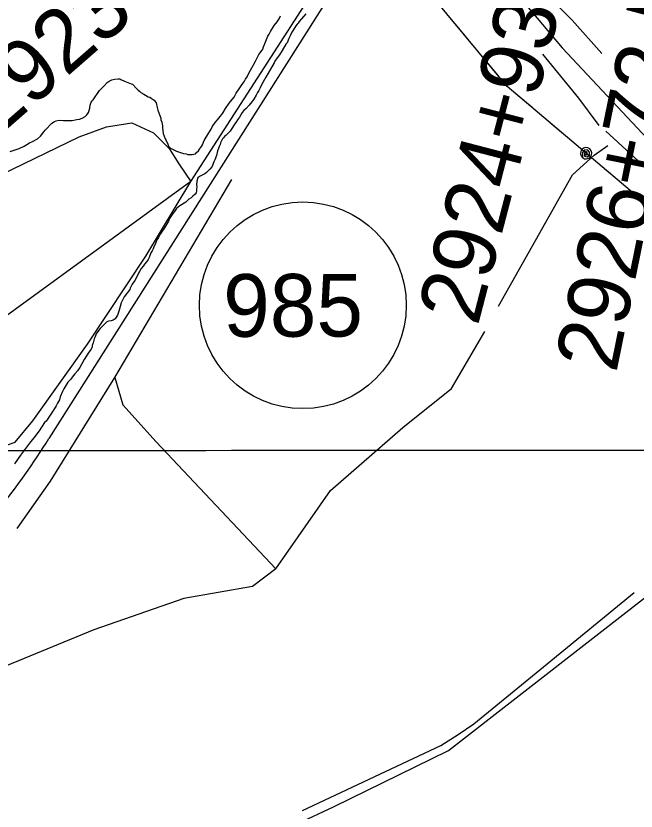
# Model space of a CAD drawing. Extents: x 3279314 to 3317160, y 734079 to 759431.
# Drawn here: x 3284711 to 3285700, y 751004 to 752273 of the extents above; entities that cross this region are included whole.
import ezdxf

# ---------------------------------------------------------------- set-up
doc = ezdxf.new("R2010")
doc.units = 0
for name, color, linetype in [('V-DTCH-CNTR', 7, 'Continuous'), ('V-GRID-MAJR', 7, 'Continuous'), ('V-RAIL-TRAK', 7, 'Continuous'), ('V-ROAD-CNTR', 7, 'Continuous'), ('V-ROAD-IDEN', 7, 'Continuous'), ('V-SITE-VEGE', 7, 'Continuous'), ('V-SURV-IDEN', 7, 'Continuous'), ('V-TOPO-SHOR', 7, 'Continuous'), ('V-UTIL-LINE', 7, 'Continuous')]:
    doc.layers.add(name, color=color, linetype=linetype)

msp = doc.modelspace()

# ---------------------------------------------------------------- linework, layer by layer
at = {"layer": 'V-DTCH-CNTR'}
msp.add_lwpolyline([(3284396.7, 750687.1), (3284616.1, 750769.7), (3284932.6, 750877.4), (3285217.5, 751010.3), (3285400.9, 751100.6), (3285749, 751371.4)], dxfattribs=at)
at = {"layer": 'V-GRID-MAJR'}
msp.add_spline([(3283456.1, 751579.5), (3286078.9, 751579.8), (3291324.4, 751580.9), (3296570, 751582.8), (3301815.6, 751585.5), (3307061.1, 751589), (3312306.7, 751593.2), (3314929.4, 751595.5)], degree=3, dxfattribs=at)
at = {"layer": 'V-RAIL-TRAK'}
msp.add_lwpolyline([(3285473.7, 752351.6), (3285582, 752222.3), (3285718.2, 752077.2), (3285831.5, 751965.7), (3285944.1, 751865.9), (3286063.4, 751766.7), (3286227.8, 751640.5), (3286375.4, 751527.6), (3286483, 751441.6), (3286598.4, 751345.7), (3286698.8, 751256.4), (3286820.4, 751140.5), (3286950.9, 751003.6), (3287044.2, 750902), (3287152.5, 750773.4), (3287268.8, 750624.2), (3287344.8, 750516.4), (3287409.1, 750425.2), (3287522.2, 750246.6), (3287671.2, 749984.4), (3287831.7, 749661.3), (3287928.8, 749458.2)], dxfattribs=at)
at = {"layer": 'V-ROAD-CNTR'}
msp.add_lwpolyline([(3284763.4, 751598.7), (3285327.5, 752488.3), (3285446.2, 752650.3)], dxfattribs=at)
msp.add_arc((3283871.4, 752146.1), 1046.5, 313.2479, 328.4632, dxfattribs=at)
at = {"layer": 'V-ROAD-IDEN'}
msp.add_circle((3285168.4, 751811.2), 165, dxfattribs=at)
at = {"layer": 'V-SITE-VEGE'}
for p, q in [((3285173.4, 752276.7), (3285166.2, 752268.4)), ((3285122.5, 752258), (3285127.3, 752263.9)), ((3285127.3, 752263.9), (3285130.5, 752268.7)), ((3285130.5, 752268.7), (3285132.9, 752273.4)), ((3285162.6, 752264.5), (3285161, 752261.7)), ((3285166.2, 752268.4), (3285162.6, 752264.5)), ((3285116.9, 752248.2), (3285122.5, 752258)), ((3285153, 752250.7), (3285151, 752247.1)), ((3285157, 752257.4), (3285153, 752250.7)), ((3285159.4, 752260.2), (3285157, 752257.4)), ((3285161, 752261.7), (3285159.4, 752260.2)), ((3285107.2, 752227.6), (3285112.5, 752240.7)), ((3285112.5, 752240.7), (3285114.5, 752244.2)), ((3285114.5, 752244.2), (3285116.9, 752248.2)), ((3285146.1, 752237.3), (3285143.3, 752230.1)), ((3285148.1, 752241.2), (3285146.1, 752237.3)), ((3285151, 752247.1), (3285148.1, 752241.2)), ((3285105.6, 752224.1), (3285107.2, 752227.6)), ((3285141.3, 752228.2), (3285135.7, 752217.9)), ((3285143.3, 752230.1), (3285141.3, 752228.2)), ((3285098.4, 752211.4), (3285102, 752216.6)), ((3285102, 752216.6), (3285104.4, 752220.1)), ((3285104.4, 752220.1), (3285105.6, 752224.1)), ((3285135.7, 752217.9), (3285131.3, 752211.2)), ((3285087.2, 752190.1), (3285092.8, 752201.2)), ((3285092.8, 752201.2), (3285098.4, 752211.4)), ((3285123.7, 752201), (3285122.5, 752198.2)), ((3285127.7, 752206.5), (3285123.7, 752201)), ((3285131.3, 752211.2), (3285127.7, 752206.5)), ((3285080.7, 752178.7), (3285084.8, 752186.6)), ((3285084.8, 752186.6), (3285087.2, 752190.1)), ((3285116.9, 752188.3), (3285109.2, 752175.3)), ((3285122.5, 752198.2), (3285116.9, 752188.3)), ((3285077.1, 752172.3), (3285079.5, 752175.9)), ((3285079.5, 752175.9), (3285080.7, 752178.7)), ((3285109.2, 752175.3), (3285102.4, 752163.1)), ((3284844, 752154.1), (3284851.6, 752161.6)), ((3284851.6, 752161.6), (3284856.4, 752166.7)), ((3284856.4, 752166.7), (3284859.5, 752169.1)), ((3284859.5, 752169.1), (3284863.5, 752171)), ((3284863.5, 752171), (3284867.9, 752172.2)), ((3284867.9, 752172.2), (3284873.8, 752173)), ((3284873.8, 752173), (3284876.2, 752172.9)), ((3284876.2, 752172.9), (3284878.2, 752171.7)), ((3284878.2, 752171.7), (3284884.1, 752169.3)), ((3284884.1, 752169.3), (3284894.4, 752164.9)), ((3284894.4, 752164.9), (3284896.8, 752164.1)), ((3284896.8, 752164.1), (3284902.3, 752157.7)), ((3285069.1, 752160.1), (3285073.5, 752166.8)), ((3285073.5, 752166.8), (3285075.1, 752168.8)), ((3285075.1, 752168.8), (3285077.1, 752172.3)), ((3285102.4, 752163.1), (3285099.6, 752157.1)), ((3284833.6, 752139.2), (3284844, 752154.1)), ((3284902.3, 752157.7), (3284904.2, 752156.1)), ((3284904.2, 752156.1), (3284905.8, 752154.5)), ((3284905.8, 752154.5), (3284907.8, 752152.9)), ((3284907.8, 752152.9), (3284909.7, 752150.9)), ((3284909.7, 752150.9), (3284914.5, 752148.1)), ((3285059.1, 752143.5), (3285062.3, 752149.9)), ((3285062.3, 752149.9), (3285066.7, 752157)), ((3285066.7, 752157), (3285069.1, 752160.1)), ((3285096, 752151.2), (3285094, 752146.9)), ((3285098.4, 752154.4), (3285096, 752151.2)), ((3285099.6, 752157.1), (3285098.4, 752154.4)), ((3284830.4, 752135.6), (3284832, 752137.6)), ((3284832, 752137.6), (3284833.6, 752139.2)), ((3284914.5, 752148.1), (3284917.6, 752146.5)), ((3284917.6, 752146.5), (3284921.6, 752144.1)), ((3284921.6, 752144.1), (3284924.4, 752143.3)), ((3284924.4, 752143.3), (3284926.3, 752141.7)), ((3284926.3, 752141.7), (3284931.1, 752138.5)), ((3284931.1, 752138.5), (3284934.6, 752134.5)), ((3285051.1, 752134.1), (3285055.9, 752140)), ((3285055.9, 752140), (3285059.1, 752143.5)), ((3285087.2, 752135.8), (3285082.8, 752130.7)), ((3285090, 752140.2), (3285087.2, 752135.8)), ((3285094, 752146.9), (3285090, 752140.2)), ((3284826.3, 752119), (3284828.3, 752125.7)), ((3284828.3, 752125.7), (3284829.2, 752130.5)), ((3284829.2, 752130.5), (3284830.4, 752135.6)), ((3284934.6, 752134.5), (3284936.1, 752127)), ((3284936.1, 752127), (3284937.3, 752122.6)), ((3285041.5, 752119.1), (3285045.1, 752125.4)), ((3285045.1, 752125.4), (3285051.1, 752134.1)), ((3285078, 752125.6), (3285074.4, 752122)), ((3285082.8, 752130.7), (3285078, 752125.6)), ((3284816.3, 752109.9), (3284821.1, 752112.7)), ((3284821.1, 752112.7), (3284823.5, 752115.4)), ((3284823.5, 752115.4), (3284826.3, 752119)), ((3284937.3, 752122.6), (3284941.6, 752109.9)), ((3285032.3, 752107.3), (3285036.3, 752112.8)), ((3285036.3, 752112.8), (3285039.1, 752115.9)), ((3285039.1, 752115.9), (3285041.5, 752119.1)), ((3285067.2, 752111.4), (3285064, 752107.4)), ((3285071.6, 752118.9), (3285067.2, 752111.4)), ((3285074.4, 752122), (3285071.6, 752118.9)), ((3284760.7, 752094.1), (3284765.1, 752099.2)), ((3284765.1, 752099.2), (3284767.9, 752102)), ((3284767.9, 752102), (3284772.3, 752104.7)), ((3284772.3, 752104.7), (3284774.7, 752105.9)), ((3284774.7, 752105.9), (3284779.5, 752107)), ((3284779.5, 752107), (3284786.6, 752106.2)), ((3284786.6, 752106.2), (3284796.5, 752106.1)), ((3284796.5, 752106.1), (3284800.5, 752106.5)), ((3284800.5, 752106.5), (3284807.6, 752107.6)), ((3284807.6, 752107.6), (3284812, 752108.4)), ((3284812, 752108.4), (3284816.3, 752109.9)), ((3284941.6, 752109.9), (3284941.9, 752107.1)), ((3284941.9, 752107.1), (3284943.5, 752103.5)), ((3284943.5, 752103.5), (3284944.6, 752097.6)), ((3285023.9, 752096.2), (3285028.7, 752102.9)), ((3285028.7, 752102.9), (3285032.3, 752107.3)), ((3285060, 752101.1), (3285054, 752091.7)), ((3285062.8, 752104.7), (3285060, 752101.1)), ((3285064, 752107.4), (3285062.8, 752104.7)), ((3284750, 752081.1), (3284755.1, 752088.2)), ((3284755.1, 752088.2), (3284757.9, 752091.3)), ((3284757.9, 752091.3), (3284760.7, 752094.1)), ((3284944.6, 752097.6), (3284944.6, 752094.4)), ((3284944.6, 752094.4), (3284945.7, 752085.3)), ((3284945.7, 752085.3), (3284948.5, 752076.9)), ((3285011.1, 752074.1), (3285018.3, 752086.4)), ((3285018.3, 752086.4), (3285021.9, 752092.3)), ((3285021.9, 752092.3), (3285023.9, 752096.2)), ((3285048.8, 752085.4), (3285045.6, 752082.2)), ((3285050.4, 752086.9), (3285048.8, 752085.4)), ((3285052.4, 752089.3), (3285050.4, 752086.9)), ((3285054, 752091.7), (3285052.4, 752089.3)), ((3284732, 752070.5), (3284736.8, 752072.8)), ((3284736.8, 752072.8), (3284745.2, 752077.1)), ((3284745.2, 752077.1), (3284750, 752081.1)), ((3284948.5, 752076.9), (3284950.4, 752074.1)), ((3284950.4, 752074.1), (3284952.8, 752068.2)), ((3285008.2, 752067.4), (3285011.1, 752074.1)), ((3285038.4, 752073.9), (3285037.2, 752070.8)), ((3285040, 752077.1), (3285038.4, 752073.9)), ((3285042, 752078.7), (3285040, 752077.1)), ((3285043.6, 752080.6), (3285042, 752078.7)), ((3285045.6, 752082.2), (3285043.6, 752080.6)), ((3284701.4, 752056.8), (3284715.7, 752061.5)), ((3284715.7, 752061.5), (3284723.7, 752065.4)), ((3284723.7, 752065.4), (3284728.1, 752067.8)), ((3284728.1, 752067.8), (3284732, 752070.5)), ((3284952.8, 752068.2), (3284954.3, 752065.4)), ((3284954.3, 752065.4), (3284957.5, 752062.2)), ((3284957.5, 752062.2), (3284960.2, 752060.6)), ((3284960.2, 752060.6), (3284966.6, 752057.4)), ((3285001.8, 752057.9), (3285003.4, 752060.7)), ((3285003.4, 752060.7), (3285006.6, 752064.6)), ((3285006.6, 752064.6), (3285008.2, 752067.4)), ((3285034, 752061.7), (3285032.3, 752057.7)), ((3285034.8, 752064.5), (3285034, 752061.7)), ((3285036.4, 752068), (3285034.8, 752064.5)), ((3285037.2, 752070.8), (3285036.4, 752068)), ((3284966.6, 752057.4), (3284978, 752053.7)), ((3284978, 752053.7), (3284982.4, 752052.9)), ((3284982.4, 752052.9), (3284985.1, 752052.1)), ((3284985.1, 752052.1), (3284991.9, 752052.1)), ((3284991.9, 752052.1), (3284994.7, 752052.4)), ((3284994.7, 752052.4), (3284997.4, 752053.2)), ((3284997.4, 752053.2), (3284999, 752055.2)), ((3284999, 752055.2), (3285001.8, 752057.9)), ((3285030.7, 752050.2), (3285027.9, 752043.5)), ((3285031.9, 752055), (3285030.7, 752050.2)), ((3285032.3, 752057.7), (3285031.9, 752055)), ((3285025.5, 752037.6), (3285023.5, 752032.8)), ((3285026.3, 752040.3), (3285025.5, 752037.6)), ((3285027.9, 752043.5), (3285026.3, 752040.3)), ((3285014.7, 752023.4), (3285011.9, 752021)), ((3285019.9, 752028.5), (3285014.7, 752023.4)), ((3285023.5, 752032.8), (3285019.9, 752028.5)), ((3284999.5, 752009.2), (3284998.7, 752003.7)), ((3285001.1, 752014.8), (3284999.5, 752009.2)), ((3285003.5, 752016.7), (3285001.1, 752014.8)), ((3285005.5, 752017.9), (3285003.5, 752016.7)), ((3285009.1, 752019.5), (3285005.5, 752017.9)), ((3285011.9, 752021), (3285009.1, 752019.5)), ((3284999, 751996.5), (3284998.6, 751994.2)), ((3284998.7, 752003.7), (3284999.1, 752000.9)), ((3284999.1, 752000.9), (3284999, 751996.5)), ((3284993, 751985.5), (3284990.2, 751982.7)), ((3284996.6, 751988.6), (3284993, 751985.5)), ((3284998.2, 751990.6), (3284996.6, 751988.6)), ((3284998.6, 751994.2), (3284998.2, 751990.6)), ((3284981.5, 751976.1), (3284972.3, 751970.2)), ((3284986.6, 751980.4), (3284981.5, 751976.1)), ((3284990.2, 751982.7), (3284986.6, 751980.4)), ((3284961.1, 751958), (3284958.7, 751954.8)), ((3284963.5, 751960.7), (3284961.1, 751958)), ((3284966.7, 751965.5), (3284963.5, 751960.7)), ((3284972.3, 751970.2), (3284966.7, 751965.5)), ((3284953.9, 751945.3), (3284947.9, 751935.1)), ((3284955.9, 751949.7), (3284953.9, 751945.3)), ((3284958.7, 751954.8), (3284955.9, 751949.7)), ((3284946.7, 751933.1), (3284943.1, 751928)), ((3284947.9, 751935.1), (3284946.7, 751933.1)), ((3284940.7, 751924.8), (3284937.9, 751919.7)), ((3284943.1, 751928), (3284940.7, 751924.8)), ((3284932.6, 751908.2), (3284931.4, 751906.2)), ((3284935.5, 751915.7), (3284932.6, 751908.2)), ((3284937.9, 751919.7), (3284935.5, 751915.7)), ((3284925.8, 751894.8), (3284923, 751887.3)), ((3284927.8, 751898.3), (3284925.8, 751894.8)), ((3284929.4, 751901.5), (3284927.8, 751898.3)), ((3284931.4, 751906.2), (3284929.4, 751901.5)), ((3284920.6, 751882.5), (3284919, 751880.6)), ((3284921.8, 751884.5), (3284920.6, 751882.5)), ((3284923, 751887.3), (3284921.8, 751884.5)), ((3284910.6, 751869.9), (3284907.8, 751865.2)), ((3284914.2, 751874.3), (3284910.6, 751869.9)), ((3284915.8, 751877), (3284914.2, 751874.3)), ((3284919, 751880.6), (3284915.8, 751877)), ((3284907.8, 751865.2), (3284900.1, 751851)), ((3284896.1, 751844.7), (3284892.9, 751838.4)), ((3284900.1, 751851), (3284896.1, 751844.7)), ((3284892.1, 751836.4), (3284883.3, 751824.5)), ((3284892.9, 751838.4), (3284892.1, 751836.4)), ((3284880.5, 751819.4), (3284878.5, 751815.1)), ((3284883.3, 751824.5), (3284880.5, 751819.4)), ((3284876.9, 751809.1), (3284875.6, 751803.6)), ((3284878.5, 751815.1), (3284876.9, 751809.1)), ((3284872.8, 751795.3), (3284868.8, 751789.4)), ((3284875.6, 751803.6), (3284872.8, 751795.3)), ((3284851.3, 751780.8), (3284848.9, 751778)), ((3284855.7, 751784.7), (3284851.3, 751780.8)), ((3284858.5, 751785.9), (3284855.7, 751784.7)), ((3284862.8, 751786.6), (3284858.5, 751785.9)), ((3284865.6, 751787.4), (3284862.8, 751786.6)), ((3284868.8, 751789.4), (3284865.6, 751787.4)), ((3284840.1, 751767.8), (3284838.9, 751765.8)), ((3284842.9, 751771.3), (3284840.1, 751767.8)), ((3284844.9, 751774.1), (3284842.9, 751771.3)), ((3284848.9, 751778), (3284844.9, 751774.1)), ((3284835.7, 751757.5), (3284834.1, 751751.2)), ((3284836.9, 751761.1), (3284835.7, 751757.5)), ((3284838.9, 751765.8), (3284836.9, 751761.1)), ((3284832, 751744.9), (3284830.4, 751741.3)), ((3284832.5, 751747.2), (3284832, 751744.9)), ((3284834.1, 751751.2), (3284832.5, 751747.2)), ((3284826.8, 751736.2), (3284819.6, 751724.7)), ((3284829.2, 751739.3), (3284826.8, 751736.2)), ((3284830.4, 751741.3), (3284829.2, 751739.3)), ((3284815.6, 751717.6), (3284812.8, 751712.1)), ((3284819.6, 751724.7), (3284815.6, 751717.6)), ((3284808.8, 751706.6), (3284804.8, 751701.8)), ((3284812.8, 751712.1), (3284808.8, 751706.6)), ((3284798.4, 751693.2), (3284793.6, 751688.4)), ((3284800.4, 751696.3), (3284798.4, 751693.2)), ((3284804.8, 751701.8), (3284800.4, 751696.3)), ((3284788.4, 751680.6), (3284787.2, 751677.8)), ((3284790, 751683.3), (3284788.4, 751680.6)), ((3284793.6, 751688.4), (3284790, 751683.3)), ((3284784.8, 751673.8), (3284781.2, 751665.2)), ((3284787.2, 751677.8), (3284784.8, 751673.8)), ((3284777.1, 751654.9), (3284774.7, 751650.5)), ((3284779.9, 751660.4), (3284777.1, 751654.9)), ((3284781.2, 751665.2), (3284779.9, 751660.4)), ((3284769.1, 751641.5), (3284767.1, 751639.1)), ((3284770.7, 751643.8), (3284769.1, 751641.5)), ((3284774.7, 751650.5), (3284770.7, 751643.8)), ((3284760.3, 751628.4), (3284758.7, 751626.1)), ((3284762.3, 751630.8), (3284760.3, 751628.4)), ((3284767.1, 751639.1), (3284762.3, 751630.8)), ((3284756.3, 751624.1), (3284747.9, 751610.7)), ((3284758.7, 751626.1), (3284756.3, 751624.1)), ((3284743.9, 751606), (3284739.5, 751600.1)), ((3284747.9, 751610.7), (3284743.9, 751606)), ((3284733.9, 751593), (3284717.9, 751571.7)), ((3284739.5, 751600.1), (3284733.9, 751593)), ((3284717.9, 751571.7), (3284708.3, 751557.9))]:
    msp.add_line(p, q, dxfattribs=at)
at = {"layer": 'V-TOPO-SHOR'}
msp.add_line((3284868.5, 751696), (3285055.2, 752012), dxfattribs=at)
for points in [[(3283577.6, 751936.7), (3283669, 751568.2), (3284455.6, 751907.5), (3284811.4, 752080.2), (3284855.1, 752095.9), (3284895.7, 752102.3), (3284930.1, 752086.7), (3284955.1, 752061.8), (3284970.8, 752036.8), (3284989.6, 752008.7), (3285304, 752496.9)], [(3285407.1, 752494), (3285516.8, 752347.4), (3285598.3, 752266.4), (3285645.3, 752213.4)], [(3285641.3, 752098.1), (3285608.6, 752142), (3285551.6, 752212.2)], [(3287320.9, 750500.7), (3286993.4, 750908.1), (3286756.4, 751154.1), (3286571.5, 751325), (3286399.4, 751458.2), (3286152.5, 751649.4), (3285902.9, 751861.1), (3285768.3, 751982.5), (3285652, 752089.3)], [(3285480.6, 751809.9), (3285598.8, 752019.5), (3285633.1, 752050.9), (3285655, 752066.5)], [(3284989.6, 752008.7), (3284571.7, 751704.7), (3284191.1, 751425.7), (3283757.5, 751131)], [(3284449.4, 751879.4), (3284578, 751651.6), (3284600, 751607.9), (3284621.9, 751592.3), (3284650.1, 751583), (3284671.9, 751580), (3284709.4, 751592.5), (3284737.4, 751627), (3284824.6, 751749), (3284918, 751889.8), (3284989.6, 752008.7)], [(3284712.8, 751455.1), (3284765.8, 751530.2), (3284868.5, 751696), (3284881.1, 751652.3), (3284934.4, 751593.1), (3285125.4, 751390.4), (3285212.6, 751515.6), (3285328, 751615.9), (3285405.9, 751678.5), (3285458.8, 751769.3)], [(3285125.4, 751390.4), (3285088, 751362.2), (3284978.7, 751343.2), (3284835.1, 751292.9), (3284666.5, 751223.8), (3284538.6, 751151.6), (3284438.8, 751076.4), (3284345.3, 750988.7), (3284336, 750929.3), (3284280.1, 750782.3), (3284258.6, 750660.4), (3284227.5, 750572.8), (3284199.5, 750516.5), (3284162.2, 750463.3), (3284127.9, 750422.6), (3284112.4, 750382), (3284073.6, 750312.4)], [(3285167.8, 751004.8), (3285388.5, 751108.5), (3285416.5, 751125.9), (3285441.1, 751142.9), (3285558.1, 751238.8), (3285696.9, 751352.8)]]:
    msp.add_lwpolyline(points, dxfattribs=at)
at = {"layer": 'V-UTIL-LINE'}
for points in [[(3288738.4, 746569.3), (3288636.9, 747168.8), (3288472.7, 747753.3), (3288305, 748308.9), (3288066.2, 748903.2), (3287813.4, 749483), (3287572, 750013.5), (3287250.9, 750510.8), (3286873.5, 750937.9), (3286412.5, 751389.7), (3286105.8, 751626.1), (3285807.9, 751895.5), (3285494.3, 752160.6), (3284875.4, 752907.1), (3284538.1, 753405.9), (3283938.7, 754373.8), (3283626.5, 754851.9)], [(3285433.2, 752234.3), (3285411.5, 752260.5)], [(3285480.4, 752177.3), (3285458.7, 752203.5)], [(3285534.2, 752126.9), (3285508.2, 752148.8)], [(3285590.7, 752079.1), (3285564.7, 752101)], [(3285620.5, 752053.9), (3285620.2, 752051), (3285622.2, 752052.2), (3285622.4, 752054.9), (3285620, 752056.6), (3285617.7, 752054.1), (3285617.9, 752049.4), (3285622.1, 752048.2), (3285626.1, 752051), (3285625.9, 752055.6), (3285623.2, 752059.1), (3285618.4, 752059.2), (3285614.6, 752055.2), (3285614.7, 752047), (3285617.7, 752045.3), (3285621.2, 752044.9), (3285624.6, 752045.9), (3285627.3, 752048.1), (3285629, 752051.2), (3285629.4, 752054.7), (3285628.5, 752058), (3285626.3, 752060.8), (3285623.2, 752062.5), (3285619.7, 752062.9), (3285616.3, 752061.9), (3285613.6, 752059.7), (3285611.9, 752056.6), (3285611.5, 752053.2), (3285612.5, 752049.8), (3285614.7, 752047)], [(3285676.2, 752006.8), (3285650.3, 752028.7)]]:
    msp.add_lwpolyline(points, dxfattribs=at)

# ---------------------------------------------------------------- texts
at = {"layer": 'V-ROAD-IDEN'}
msp.add_text('985', height=100, rotation=0.1347, dxfattribs=at).set_placement((3285041.4, 751760.9))
at = {"layer": 'V-SURV-IDEN'}
for s, rotation, p in [('2923+40.9', 41.1433, (3284678.8, 752076.9)), ('2924+93.7', 75.4065, (3285447.4, 751776.6)), ('2926+72.5', 78.4971, (3285668.4, 751701.7))]:
    msp.add_text(s, height=100, rotation=rotation, dxfattribs=at).set_placement(p)

doc.saveas('drawing.dxf')
